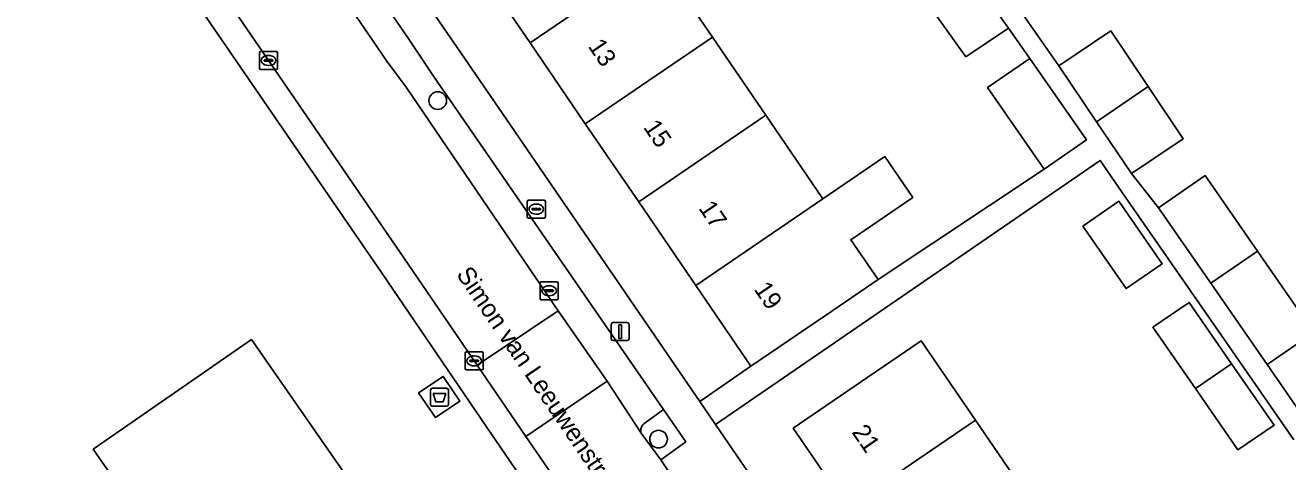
# Model space of a CAD drawing. Extents: x 157445 to 158888, y 383061 to 384688.
# Drawn here: x 158061.8 to 158131.8, y 383792.9 to 383817.1 of the extents above; entities that cross this region are included whole.
import ezdxf

# ---------------------------------------------------------------- set-up
doc = ezdxf.new("R2010")
doc.units = 0
for name, color, linetype in [('IMGEO_Afval_apart_plaats', 7, 'Continuous'), ('IMGEO_Boom', 7, 'Continuous'), ('IMGEO_Brandkraan', 7, 'Continuous'), ('IMGEO_Erf', 7, 'Continuous'), ('IMGEO_Groenvoorziening', 7, 'Continuous'), ('IMGEO_Kolk', 7, 'Continuous'), ('IMGEO_Lichtmast', 7, 'Continuous'), ('IMGEO_Openbare_ruimte_label', 7, 'Continuous'), ('IMGEO_Pand', 7, 'Continuous'), ('IMGEO_Pand_nummerreeks', 7, 'Continuous'), ('IMGEO_Parkeervlak_open', 7, 'Continuous'), ('IMGEO_Rijbaan_lokaal_open', 7, 'Continuous'), ('IMGEO_Voetpad_gesloten', 7, 'Continuous'), ('IMGEO_Voetpad_open', 7, 'Continuous')]:
    doc.layers.add(name, color=color, linetype=linetype)

msp = doc.modelspace()

# ---------------------------------------------------------------- linework, layer by layer
at = {"layer": 'IMGEO_Afval_apart_plaats'}
for p, q in [((158084.276, 383796.039), (158084.276, 383796.839)), ((158084.276, 383796.839), (158084.276, 383796.039)), ((158084.376, 383796.939), (158085.166, 383796.939)), ((158085.166, 383796.939), (158084.376, 383796.939)), ((158085.266, 383796.839), (158085.266, 383796.039)), ((158085.266, 383796.039), (158085.266, 383796.839)), ((158085.166, 383795.939), (158084.376, 383795.939)), ((158084.376, 383795.939), (158085.166, 383795.939))]:
    msp.add_line(p, q, dxfattribs=at)
msp.add_lwpolyline([(158084.419, 383796.653), (158085.123, 383796.653), (158084.974, 383796.183), (158084.568, 383796.183), (158084.419, 383796.653)], dxfattribs=at)
for centre, start, end in [((158084.376, 383796.839), 90, 180), ((158084.376, 383796.839), 90, 180), ((158085.166, 383796.839), 0, 90), ((158085.166, 383796.839), 360, 90), ((158084.376, 383796.039), 180, 270), ((158084.376, 383796.039), 180, 270), ((158085.166, 383796.039), 270, 0), ((158085.166, 383796.039), 270, 0)]:
    msp.add_arc(centre, 0.1, start, end, dxfattribs=at)
at = {"layer": 'IMGEO_Boom'}
for centre in [(158084.676, 383812.881), (158096.913, 383794.114)]:
    msp.add_circle(centre, 0.489, dxfattribs=at)
at = {"layer": 'IMGEO_Brandkraan'}
for p, q in [((158089.64, 383806.439), (158089.64, 383807.291)), ((158089.715, 383807.365), (158090.567, 383807.365)), ((158089.899, 383806.859), (158089.899, 383806.871)), ((158090.337, 383806.822), (158089.939, 383806.822)), ((158089.942, 383806.908), (158090.34, 383806.908)), ((158090.128, 383807.145), (158090.153, 383807.145)), ((158090.383, 383806.871), (158090.383, 383806.859)), ((158090.641, 383807.291), (158090.641, 383806.439)), ((158090.567, 383806.365), (158089.715, 383806.365)), ((158090.151, 383806.585), (158090.126, 383806.585))]:
    msp.add_line(p, q, dxfattribs=at)
for points in [[(158089.64, 383806.439), (158089.64, 383807.291)], [(158089.715, 383807.365), (158090.567, 383807.365)], [(158090.641, 383807.291), (158090.641, 383806.439)], [(158090.567, 383806.365), (158089.715, 383806.365)]]:
    msp.add_lwpolyline(points, dxfattribs=at)
for centre, radius, start, end in [((158089.717, 383807.289), 0.0765, 91.55205, 178.44795), ((158089.717, 383807.289), 0.0765, 91.55205, 178.44795), ((158089.939, 383806.868), 0.0403, 85.87752, 175.75265), ((158089.936, 383806.858), 0.0366, 178.93798, 274.71019), ((158090.34, 383806.865), 0.043, 264.86636, 352.45326), ((158090.344, 383806.87), 0.0386, 1.73085, 96.63898), ((158090.565, 383807.289), 0.0765, 1.55205, 88.44795), ((158090.565, 383807.289), 0.0765, 1.55205, 88.44795), ((158089.717, 383806.441), 0.0765, 181.55205, 268.44795), ((158089.717, 383806.441), 0.0765, 181.55205, 268.44795), ((158090.565, 383806.441), 0.0765, 271.55205, 358.44795), ((158090.565, 383806.441), 0.0765, 271.55205, 358.44795)]:
    msp.add_arc(centre, radius, start, end, dxfattribs=at)
for centre, major_axis, ratio, start_param, end_param in [((158090.127, 383806.865), (-0.387, 0.002), 0.722429, 4.712389, 7.853982), ((158090.152, 383806.865), (-0.39, 0.002), 0.717154, 1.570796, 4.712389)]:
    msp.add_ellipse(centre, major_axis=major_axis, ratio=ratio, start_param=start_param, end_param=end_param, dxfattribs=at)
at = {"layer": 'IMGEO_Erf'}
for points in [[(158080.5, 383829.699), (158077.426, 383834.202), (158074.325, 383838.746), (158071.384, 383843.055), (158068.445, 383841.037), (158087.818, 383812.82), (158099.197, 383796.194), (158102.032, 383798.151), (158098.979, 383802.625), (158095.814, 383807.262), (158092.855, 383811.596), (158089.797, 383816.077), (158086.719, 383820.587), (158083.605, 383825.149)], [(158120.428, 383805.915), (158122.425, 383807.3), (158124.83, 383803.833), (158122.824, 383802.461)], [(158126.667, 383796.921), (158124.309, 383800.32), (158126.315, 383801.692), (158128.673, 383798.293), (158131.03, 383794.896), (158129.024, 383793.523)], [(158075.723, 383778.949), (158065.588, 383793.552), (158074.357, 383799.638), (158084.492, 383785.035), (158094.626, 383770.433), (158085.857, 383764.347)], [(158083.619, 383796.689), (158084.985, 383797.593), (158085.911, 383796.228), (158084.556, 383795.308)]]:
    msp.add_lwpolyline(points, close=True, dxfattribs=at)
for points in [[(158060.03, 383782.536), (158082.832, 383758.412), (158085.424, 383755.713), (158088.408, 383752.514), (158088.915, 383752.071), (158105.231, 383764.526), (158106, 383767.404), (158102.476, 383772.768), (158100.515, 383775.638), (158094.613, 383784.183), (158087.372, 383794.797), (158083.723, 383800.172), (158081.57, 383803.343), (158055.225, 383841.708), (158054.299, 383841.496)], [(158096.844, 383820.886), (158099.902, 383816.405), (158102.861, 383812.07), (158106.025, 383807.434), (158109.456, 383809.776), (158111, 383807.514), (158107.569, 383805.172), (158109.078, 383802.961), (158118.283, 383809.08), (158115.15, 383813.602), (158117.487, 383815.221), (158116.314, 383816.903), (158113.945, 383815.31), (158111.917, 383818.149)], [(158117.03, 383817.763), (158119.098, 383814.817), (158121.971, 383816.748), (158124.045, 383813.663), (158125.992, 383810.766), (158123.119, 383808.835), (158124.625, 383806.94), (158127.204, 383808.725), (158130.109, 383804.527), (158133.228, 383800.021)], [(158132.126, 383794.072), (158129.03, 383798.537), (158125.933, 383803.001), (158122.78, 383807.546), (158121.382, 383809.562), (158100.07, 383794.919), (158133.967, 383745.394)], [(158132.021, 383754.315), (158128.922, 383758.845), (158125.905, 383763.256), (158122.813, 383767.776), (158119.783, 383772.207), (158116.614, 383776.839), (158113.528, 383781.351), (158110.462, 383785.834), (158107.393, 383790.319), (158104.382, 383794.722), (158108.509, 383797.546), (158111.461, 383799.565), (158114.473, 383795.162), (158117.541, 383790.677), (158120.607, 383786.193), (158123.693, 383781.682), (158126.862, 383777.05), (158129.893, 383772.619), (158132.984, 383768.099)]]:
    msp.add_lwpolyline(points, dxfattribs=at)
at = {"layer": 'IMGEO_Groenvoorziening'}
for points in [[(158095.953, 383794.446), (158097.04, 383792.967), (158098.433, 383793.965), (158097.193, 383795.752)], [(158097.193, 383795.752), (158096.171, 383795.014)]]:
    msp.add_lwpolyline(points, dxfattribs=at)
msp.add_arc((158096.41, 383794.596), 0.481, 119.82056, 198.18555, dxfattribs=at)
at = {"layer": 'IMGEO_Kolk'}
for p, q in [((158074.8, 383814.683), (158074.8, 383815.535)), ((158074.875, 383815.609), (158075.727, 383815.609)), ((158075.102, 383815.152), (158075.5, 383815.152)), ((158075.288, 383815.389), (158075.313, 383815.389)), ((158075.801, 383815.535), (158075.801, 383814.683)), ((158075.727, 383814.609), (158074.875, 383814.609)), ((158075.059, 383815.103), (158075.059, 383815.115)), ((158075.497, 383815.066), (158075.099, 383815.066)), ((158075.311, 383814.829), (158075.286, 383814.829)), ((158075.543, 383815.115), (158075.543, 383815.103)), ((158090.348, 383801.916), (158090.348, 383802.768)), ((158090.423, 383802.842), (158091.275, 383802.842)), ((158090.836, 383802.622), (158090.861, 383802.622)), ((158091.349, 383802.768), (158091.349, 383801.916)), ((158090.607, 383802.336), (158090.607, 383802.348)), ((158091.045, 383802.299), (158090.647, 383802.299)), ((158090.65, 383802.385), (158091.048, 383802.385)), ((158090.859, 383802.062), (158090.834, 383802.062)), ((158091.091, 383802.348), (158091.091, 383802.336)), ((158091.275, 383801.842), (158090.423, 383801.842)), ((158086.198, 383798.027), (158086.198, 383798.879)), ((158086.273, 383798.953), (158087.125, 383798.953)), ((158086.457, 383798.447), (158086.457, 383798.459)), ((158086.895, 383798.41), (158086.497, 383798.41)), ((158086.5, 383798.496), (158086.898, 383798.496)), ((158086.686, 383798.733), (158086.711, 383798.733)), ((158086.941, 383798.459), (158086.941, 383798.447)), ((158087.199, 383798.879), (158087.199, 383798.027)), ((158087.125, 383797.953), (158086.273, 383797.953)), ((158086.709, 383798.173), (158086.684, 383798.173))]:
    msp.add_line(p, q, dxfattribs=at)
for points in [[(158074.8, 383814.683), (158074.8, 383815.535)], [(158074.875, 383815.609), (158075.727, 383815.609)], [(158075.801, 383815.535), (158075.801, 383814.683)], [(158075.727, 383814.609), (158074.875, 383814.609)], [(158090.348, 383801.916), (158090.348, 383802.768)], [(158090.423, 383802.842), (158091.275, 383802.842)], [(158091.349, 383802.768), (158091.349, 383801.916)], [(158091.275, 383801.842), (158090.423, 383801.842)], [(158086.198, 383798.027), (158086.198, 383798.879)], [(158086.273, 383798.953), (158087.125, 383798.953)], [(158087.199, 383798.879), (158087.199, 383798.027)], [(158087.125, 383797.953), (158086.273, 383797.953)]]:
    msp.add_lwpolyline(points, dxfattribs=at)
for centre, radius, start, end in [((158074.877, 383815.533), 0.0765, 91.55205, 178.44795), ((158074.877, 383815.533), 0.0765, 91.55205, 178.44795), ((158075.099, 383815.112), 0.0403, 85.87752, 175.75265), ((158075.504, 383815.114), 0.0386, 1.73085, 96.63898), ((158075.725, 383815.533), 0.0765, 1.55205, 88.44795), ((158075.725, 383815.533), 0.0765, 1.55205, 88.44795), ((158074.877, 383814.685), 0.0765, 181.55205, 268.44795), ((158074.877, 383814.685), 0.0765, 181.55205, 268.44795), ((158075.096, 383815.102), 0.0366, 178.93798, 274.71019), ((158075.5, 383815.109), 0.043, 264.86636, 352.45326), ((158075.725, 383814.685), 0.0765, 271.55205, 358.44795), ((158075.725, 383814.685), 0.0765, 271.55205, 358.44795), ((158090.425, 383802.766), 0.0765, 91.55205, 178.44795), ((158090.425, 383802.766), 0.0765, 91.55205, 178.44795), ((158091.273, 383802.766), 0.0765, 1.55205, 88.44795), ((158091.273, 383802.766), 0.0765, 1.55205, 88.44795), ((158090.425, 383801.918), 0.0765, 181.55205, 268.44795), ((158090.425, 383801.918), 0.0765, 181.55205, 268.44795), ((158090.647, 383802.345), 0.0403, 85.87752, 175.75265), ((158090.644, 383802.335), 0.0366, 178.93798, 274.71019), ((158091.048, 383802.342), 0.043, 264.86636, 352.45326), ((158091.052, 383802.347), 0.0386, 1.73085, 96.63898), ((158091.273, 383801.918), 0.0765, 271.55205, 358.44795), ((158091.273, 383801.918), 0.0765, 271.55205, 358.44795), ((158086.275, 383798.877), 0.0765, 91.55205, 178.44795), ((158086.275, 383798.877), 0.0765, 91.55205, 178.44795), ((158086.497, 383798.456), 0.0403, 85.87752, 175.75265), ((158086.494, 383798.446), 0.0366, 178.93798, 274.71019), ((158086.898, 383798.453), 0.043, 264.86636, 352.45326), ((158086.902, 383798.458), 0.0386, 1.73085, 96.63898), ((158087.123, 383798.877), 0.0765, 1.55205, 88.44795), ((158087.123, 383798.877), 0.0765, 1.55205, 88.44795), ((158086.275, 383798.029), 0.0765, 181.55205, 268.44795), ((158086.275, 383798.029), 0.0765, 181.55205, 268.44795), ((158087.123, 383798.029), 0.0765, 271.55205, 358.44795), ((158087.123, 383798.029), 0.0765, 271.55205, 358.44795)]:
    msp.add_arc(centre, radius, start, end, dxfattribs=at)
for centre, major_axis, ratio, start_param, end_param in [((158075.287, 383815.109), (-0.387, 0.002), 0.722429, 4.712389, 7.853982), ((158075.312, 383815.109), (-0.39, 0.002), 0.717154, 1.570796, 4.712389), ((158090.835, 383802.342), (-0.387, 0.002), 0.722429, 4.712389, 7.853982), ((158090.86, 383802.342), (-0.39, 0.002), 0.717154, 1.570796, 4.712389), ((158086.685, 383798.453), (-0.387, 0.002), 0.722429, 4.712389, 7.853982), ((158086.71, 383798.453), (-0.39, 0.002), 0.717154, 1.570796, 4.712389)]:
    msp.add_ellipse(centre, major_axis=major_axis, ratio=ratio, start_param=start_param, end_param=end_param, dxfattribs=at)
at = {"layer": 'IMGEO_Lichtmast'}
for p, q in [((158094.288, 383799.676), (158094.288, 383800.476)), ((158094.288, 383800.476), (158094.288, 383799.676)), ((158094.388, 383800.576), (158095.178, 383800.576)), ((158095.178, 383800.576), (158094.388, 383800.576)), ((158095.278, 383800.476), (158095.278, 383799.676)), ((158095.278, 383799.676), (158095.278, 383800.476)), ((158095.178, 383799.576), (158094.388, 383799.576)), ((158094.388, 383799.576), (158095.178, 383799.576))]:
    msp.add_line(p, q, dxfattribs=at)
msp.add_lwpolyline([(158094.708, 383800.451), (158094.858, 383800.451), (158094.858, 383799.701), (158094.708, 383799.701), (158094.708, 383800.451)], dxfattribs=at)
for centre, start, end in [((158094.388, 383800.476), 90, 180), ((158094.388, 383800.476), 90, 180), ((158095.178, 383800.476), 0, 90), ((158095.178, 383800.476), 360, 90), ((158094.388, 383799.676), 180, 270), ((158094.388, 383799.676), 180, 270), ((158095.178, 383799.676), 270, 0), ((158095.178, 383799.676), 270, 0)]:
    msp.add_arc(centre, 0.1, start, end, dxfattribs=at)
at = {"layer": 'IMGEO_Pand'}
for points in [[(158089.797, 383816.077), (158096.844, 383820.886), (158093.766, 383825.396), (158086.719, 383820.587)], [(158099.902, 383816.405), (158096.844, 383820.886), (158089.797, 383816.077), (158092.855, 383811.596)], [(158114.275, 383819.758), (158111.917, 383818.149), (158113.945, 383815.31), (158116.314, 383816.903)], [(158124.045, 383813.663), (158121.971, 383816.748), (158119.098, 383814.817), (158121.189, 383811.706)], [(158099.902, 383816.405), (158092.855, 383811.596), (158095.814, 383807.262), (158102.861, 383812.07)], [(158117.487, 383815.221), (158115.15, 383813.602), (158118.283, 383809.08), (158120.62, 383810.7)], [(158124.045, 383813.663), (158121.189, 383811.706), (158123.119, 383808.835), (158125.992, 383810.766)], [(158106.025, 383807.434), (158102.861, 383812.07), (158095.814, 383807.262), (158098.979, 383802.625)], [(158106.025, 383807.434), (158098.979, 383802.625), (158102.032, 383798.151), (158106.162, 383800.971), (158109.078, 383802.961), (158107.569, 383805.172), (158111, 383807.514), (158109.456, 383809.776)], [(158130.109, 383804.527), (158127.204, 383808.725), (158124.625, 383806.94), (158127.522, 383802.754)], [(158120.428, 383805.915), (158122.824, 383802.461), (158124.83, 383803.833), (158122.425, 383807.3)], [(158130.64, 383798.248), (158133.228, 383800.021), (158130.109, 383804.527), (158127.522, 383802.754)], [(158126.667, 383796.921), (158128.673, 383798.293), (158126.315, 383801.692), (158124.309, 383800.32)], [(158130.64, 383798.248), (158133.733, 383793.778), (158136.313, 383795.563), (158133.228, 383800.021)], [(158075.723, 383778.949), (158084.492, 383785.035), (158074.357, 383799.638), (158065.588, 383793.552)], [(158114.473, 383795.162), (158111.461, 383799.565), (158108.509, 383797.546), (158104.382, 383794.722), (158107.393, 383790.319)], [(158128.673, 383798.293), (158126.667, 383796.921), (158129.024, 383793.523), (158131.03, 383794.896)], [(158114.473, 383795.162), (158107.393, 383790.319), (158110.462, 383785.834), (158117.541, 383790.677)]]:
    msp.add_lwpolyline(points, close=True, dxfattribs=at)
at = {"layer": 'IMGEO_Parkeervlak_open'}
for points in [[(158096.171, 383795.014), (158097.193, 383795.752), (158084.481, 383814.188), (158083.034, 383816.347), (158067.267, 383839.308)], [(158065.725, 383838.686), (158081.856, 383815.068), (158082.929, 383813.621), (158091.359, 383801.235), (158094.06, 383797.323), (158095.953, 383794.446)]]:
    msp.add_lwpolyline(points, dxfattribs=at)
msp.add_arc((158096.41, 383794.596), 0.481, 119.82056, 198.18555, dxfattribs=at)
at = {"layer": 'IMGEO_Rijbaan_lokaal_open'}
for points in [[(158065.725, 383838.686), (158064.752, 383840.047), (158061.029, 383845.468), (158060.097, 383846.787), (158051.041, 383860.044), (158046.539, 383857.088), (158048.821, 383853.725), (158082.795, 383804.174), (158086.592, 383798.626), (158086.867, 383798.223), (158091.359, 383801.235), (158082.929, 383813.621), (158081.856, 383815.068)], [(158086.867, 383798.223), (158089.558, 383794.264), (158094.06, 383797.323), (158091.359, 383801.235)], [(158104.309, 383782.4), (158099.211, 383789.817), (158099.105, 383789.878), (158097.04, 383792.967), (158095.953, 383794.446), (158094.06, 383797.323), (158089.558, 383794.264), (158098.261, 383781.605), (158101.97, 383775.986), (158103.888, 383773.339), (158106.811, 383769.02), (158106.953, 383768.851), (158116.748, 383755.69), (158116.774, 383755.649), (158118.03, 383753.787), (158119.753, 383751.253), (158121.597, 383748.519), (158122.202, 383747.68), (158126.009, 383750.262)]]:
    msp.add_lwpolyline(points, close=True, dxfattribs=at)
at = {"layer": 'IMGEO_Voetpad_gesloten'}
msp.add_lwpolyline([(158084.985, 383797.593), (158083.619, 383796.689), (158084.556, 383795.308), (158085.911, 383796.228)], close=True, dxfattribs=at)
at = {"layer": 'IMGEO_Voetpad_open'}
for points in [[(158048.821, 383853.725), (158047.404, 383852.735), (158052.445, 383845.49), (158055.225, 383841.708), (158081.57, 383803.343), (158083.723, 383800.172), (158087.372, 383794.797), (158094.613, 383784.183), (158100.515, 383775.638), (158102.476, 383772.768), (158106, 383767.404), (158108.003, 383764.524)], [(158106.811, 383769.02), (158103.888, 383773.339), (158101.97, 383775.986), (158098.261, 383781.605), (158089.558, 383794.264), (158086.867, 383798.223), (158086.592, 383798.626), (158082.795, 383804.174), (158048.821, 383853.725)], [(158060.097, 383846.787), (158061.029, 383845.468), (158064.752, 383840.047), (158066.108, 383840.94), (158067.267, 383839.308), (158083.034, 383816.347), (158084.481, 383814.188), (158097.193, 383795.752), (158098.433, 383793.965), (158097.04, 383792.967), (158099.105, 383789.878), (158099.211, 383789.817)], [(158179.736, 383678.736), (158176.861, 383682.64), (158173.87, 383686.963), (158169.122, 383693.946), (158167.439, 383696.302), (158162.788, 383703.146), (158161.262, 383705.385), (158160.467, 383706.551), (158140.184, 383736.308), (158137.923, 383739.524), (158136.012, 383742.288), (158133.967, 383745.394), (158100.07, 383794.919), (158099.197, 383796.194), (158087.818, 383812.82), (158068.445, 383841.037), (158067.539, 383842.357), (158067.092, 383843.008), (158064.14, 383847.309)], [(158114.275, 383819.758), (158116.314, 383816.903), (158117.487, 383815.221), (158120.62, 383810.7), (158118.283, 383809.08), (158109.078, 383802.961), (158106.162, 383800.971), (158102.032, 383798.151), (158099.197, 383796.194), (158100.07, 383794.919), (158121.382, 383809.562), (158122.78, 383807.546), (158125.933, 383803.001), (158129.03, 383798.537), (158132.126, 383794.072)], [(158133.733, 383793.778), (158130.64, 383798.248), (158127.522, 383802.754), (158124.625, 383806.94), (158123.119, 383808.835), (158121.189, 383811.706), (158119.098, 383814.817), (158117.03, 383817.763)]]:
    msp.add_lwpolyline(points, dxfattribs=at)

# ---------------------------------------------------------------- texts
at = {"layer": 'IMGEO_Openbare_ruimte_label'}
msp.add_text('Simon van Leeuwenstraat', height=1, rotation=304.27827, dxfattribs=at).set_placement((158085.675, 383803.252))
at = {"layer": 'IMGEO_Pand_nummerreeks'}
for s, rotation, p in [('13', 304.31442, (158092.972, 383815.895)), ('15', 304.31442, (158096.037, 383811.405)), ('17', 304.31442, (158099.102, 383806.914)), ('19', 304.31442, (158102.167, 383802.424)), ('21', 304.37266, (158107.589, 383794.497))]:
    msp.add_text(s, height=1, rotation=rotation, dxfattribs=at).set_placement(p)

doc.saveas('drawing.dxf')
